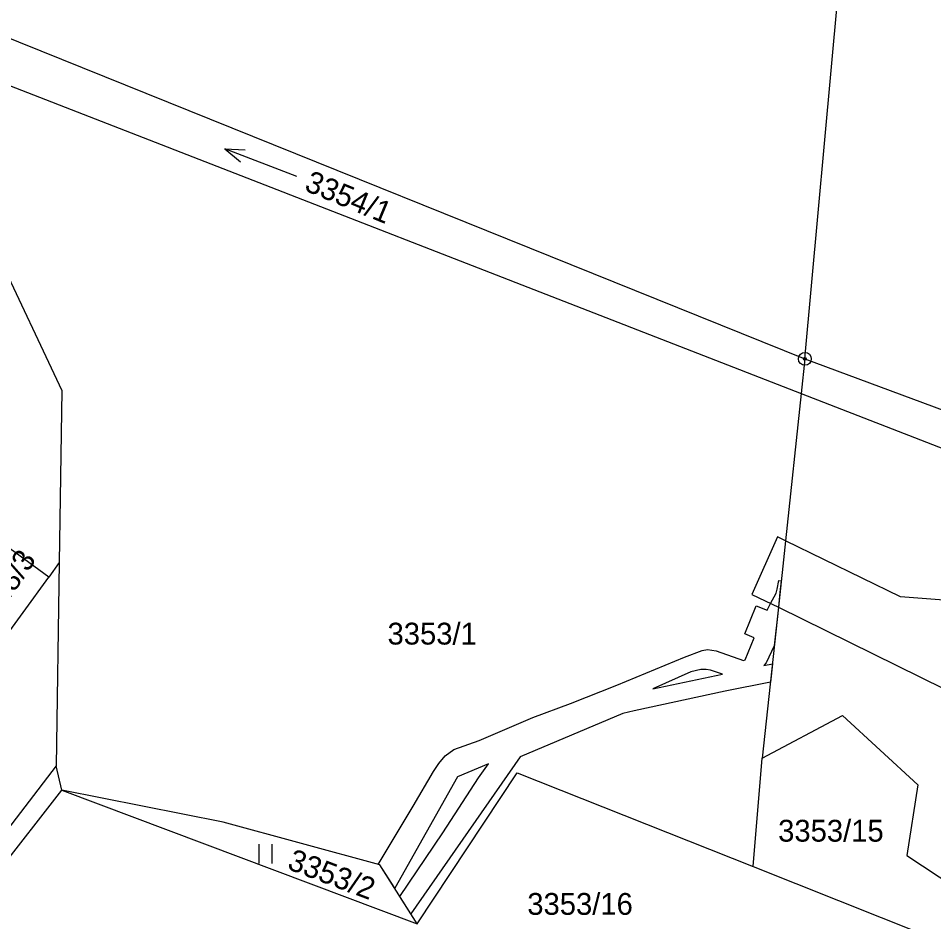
# Model space of a CAD drawing. Extents: x -755819 to -753140, y -1169796 to -1166000.
# Drawn here: x -754380.1 to -754308.9, y -1168719.7 to -1168649.4 of the extents above; entities that cross this region are included whole.
import ezdxf

# ---------------------------------------------------------------- set-up
doc = ezdxf.new("R2010")
doc.units = 0
for name, color, linetype in [('Vrstva 1', 7, 'Continuous'), ('Vrstva 18', 7, 'Continuous'), ('Vrstva 19', 7, 'Continuous'), ('Vrstva 24', 7, 'Continuous'), ('Vrstva 25', 7, 'Continuous'), ('Vrstva 27', 7, 'Continuous'), ('Vrstva 4', 7, 'Continuous'), ('Vrstva 6', 7, 'Continuous')]:
    doc.layers.add(name, color=color, linetype=linetype)

msp = doc.modelspace()

# ---------------------------------------------------------------- linework, layer by layer
at = {"layer": 'Vrstva 1'}
for p, q in [((-754318.9, -1168675.9), (-754314.8, -1168630.9)), ((-754393.41, -1168645.86), (-754318.9, -1168675.9)), ((-754386.33, -1168652.46), (-754319.19, -1168678.59)), ((-754382.51, -1168666.14), (-754376.74, -1168678.36)), ((-754318.9, -1168675.9), (-754299.63, -1168683.07)), ((-754376.74, -1168678.36), (-754376.95, -1168691.77)), ((-754319.19, -1168678.59), (-754296.77, -1168687.31)), ((-754377.77, -1168692.9), (-754381.55, -1168690.12)), ((-754376.95, -1168691.77), (-754377.77, -1168692.9)), ((-754376.95, -1168691.77), (-754377.2, -1168707.6)), ((-754382.58, -1168699.52), (-754377.77, -1168692.9)), ((-754377.2, -1168707.6), (-754395.05, -1168730.8)), ((-754376.74, -1168709.5), (-754377.2, -1168707.6)), ((-754349.08, -1168719.89), (-754341.3, -1168708.14)), ((-754341.3, -1168708.14), (-754322.94, -1168715.43)), ((-754376.74, -1168709.5), (-754349.08, -1168719.89)), ((-754322.94, -1168715.43), (-754309.63, -1168720.72))]:
    msp.add_line(p, q, dxfattribs=at)
at = {"layer": 'Vrstva 24'}
for radius in [0.5, 0.1]:
    msp.add_circle((-754318.9, -1168675.9), radius, dxfattribs=at)
at = {"layer": 'Vrstva 25'}
for p, q in [((-754361.38, -1168715.19), (-754361.38, -1168713.69)), ((-754360.38, -1168715.19), (-754360.38, -1168713.69))]:
    msp.add_line(p, q, dxfattribs=at)
for points in [[(-754358.454, -1168661.707), (-754364.046, -1168659.533), (-754362.829, -1168660.543)], [(-754364.046, -1168659.533), (-754362.467, -1168659.611)]]:
    msp.add_lwpolyline(points, dxfattribs=at)
at = {"layer": 'Vrstva 27'}
for p, q in [((-754321.06, -1168693.84), (-754320.92, -1168693.16)), ((-754320.92, -1168693.16), (-754320.74, -1168693.18)), ((-754320.74, -1168693.18), (-754320.84, -1168694.1)), ((-754321.57, -1168694.95), (-754321.14, -1168694.15)), ((-754321.14, -1168694.15), (-754321.06, -1168693.84)), ((-754320.84, -1168694.1), (-754320.96, -1168695.25)), ((-754323.58, -1168697.31), (-754322.7, -1168695.13)), ((-754322.7, -1168695.13), (-754321.85, -1168695.47)), ((-754321.85, -1168695.47), (-754321.57, -1168694.95)), ((-754320.96, -1168695.25), (-754321.28, -1168698.26)), ((-754322.84, -1168697.62), (-754323.58, -1168697.31)), ((-754323.56, -1168699.35), (-754322.84, -1168697.62)), ((-754328.28, -1168699.12), (-754326.91, -1168698.61)), ((-754326.91, -1168698.61), (-754326.47, -1168698.54)), ((-754326.47, -1168698.54), (-754325.8, -1168698.65)), ((-754325.8, -1168698.65), (-754323.67, -1168699.39)), ((-754321.28, -1168698.26), (-754321.92, -1168699.57)), ((-754333.55, -1168701.3), (-754328.28, -1168699.12)), ((-754323.67, -1168699.39), (-754323.56, -1168699.35)), ((-754327.01, -1168700.09), (-754327.77, -1168700.28)), ((-754326.59, -1168700.08), (-754327.01, -1168700.09)), ((-754326.25, -1168700.15), (-754326.59, -1168700.08)), ((-754325.32, -1168700.45), (-754326.25, -1168700.15)), ((-754321.92, -1168699.57), (-754322.1, -1168699.79)), ((-754322.1, -1168699.79), (-754321.43, -1168699.66)), ((-754321.43, -1168699.66), (-754321.59, -1168701.08)), ((-754327.77, -1168700.28), (-754330.74, -1168701.61)), ((-754330.74, -1168701.61), (-754325.32, -1168700.45)), ((-754337.14, -1168702.73), (-754333.55, -1168701.3)), ((-754321.59, -1168701.08), (-754325.1, -1168701.79)), ((-754325.1, -1168701.79), (-754332.2, -1168703.31)), ((-754340.09, -1168703.82), (-754337.14, -1168702.73)), ((-754333.07, -1168703.53), (-754341.06, -1168706.9)), ((-754332.2, -1168703.31), (-754333.07, -1168703.53)), ((-754344.25, -1168705.61), (-754340.09, -1168703.82)), ((-754346.24, -1168706.32), (-754344.25, -1168705.61)), ((-754346.9, -1168706.82), (-754346.24, -1168706.32)), ((-754341.06, -1168706.9), (-754349.57, -1168719.13)), ((-754347.41, -1168707.41), (-754346.9, -1168706.82)), ((-754349.4, -1168710.73), (-754347.81, -1168708.03)), ((-754347.81, -1168708.03), (-754347.41, -1168707.41)), ((-754343.54, -1168707.45), (-754345.94, -1168708.46)), ((-754344.3, -1168708.52), (-754343.54, -1168707.45)), ((-754345.94, -1168708.46), (-754350.83, -1168717.13)), ((-754347.09, -1168712.81), (-754344.3, -1168708.52)), ((-754352.11, -1168715.27), (-754349.4, -1168710.73)), ((-754350.44, -1168717.76), (-754347.09, -1168712.81)), ((-754352, -1168715.3), (-754352.11, -1168715.27)), ((-754350.83, -1168717.13), (-754352, -1168715.3)), ((-754349.57, -1168719.13), (-754350.44, -1168717.76))]:
    msp.add_line(p, q, dxfattribs=at)
at = {"layer": 'Vrstva 4'}
for p, q in [((-754321.03, -1168689.76), (-754323.02, -1168694.24)), ((-754320.41, -1168690.06), (-754321.03, -1168689.76)), ((-754311.47, -1168694.43), (-754320.41, -1168690.06)), ((-754323.02, -1168694.24), (-754320.96, -1168695.25)), ((-754307.4, -1168694.75), (-754311.47, -1168694.43)), ((-754320.96, -1168695.25), (-754308.06, -1168701.59)), ((-754394.02, -1168731.56), (-754376.74, -1168709.5))]:
    msp.add_line(p, q, dxfattribs=at)
at = {"layer": 'Vrstva 6'}
for p, q in [((-754318.9, -1168675.9), (-754319.19, -1168678.59)), ((-754319.19, -1168678.59), (-754320.41, -1168690.06)), ((-754320.41, -1168690.06), (-754320.96, -1168695.25)), ((-754320.96, -1168695.25), (-754322.22, -1168707)), ((-754322.22, -1168707), (-754315.98, -1168703.68)), ((-754315.98, -1168703.68), (-754310.11, -1168709.07)), ((-754322.94, -1168715.43), (-754322.22, -1168707)), ((-754364.18, -1168711.99), (-754376.74, -1168709.5)), ((-754310.11, -1168709.07), (-754310.97, -1168714.57)), ((-754352, -1168715.3), (-754364.18, -1168711.99)), ((-754310.97, -1168714.57), (-754305.06, -1168718.49)), ((-754349.08, -1168719.89), (-754352, -1168715.3))]:
    msp.add_line(p, q, dxfattribs=at)

# ---------------------------------------------------------------- texts
at = {"layer": 'Vrstva 18'}
for s, rotation, p in [('3354/1', 337.47214, (-754357.951, -1168662.751)), ('3353/2', 339.30561, (-754359.278, -1168715.604))]:
    msp.add_text(s, height=1.7, rotation=rotation, dxfattribs=at).set_placement(p)
for s, p in [('3353/1', (-754351.393, -1168698.15)), ('3353/15', (-754320.983, -1168713.5)), ('3353/16', (-754340.513, -1168719.2))]:
    msp.add_text(s, height=1.7, dxfattribs=at).set_placement(p)
at = {"layer": 'Vrstva 19'}
msp.add_text('3348/3', height=1.7, rotation=55.6915, dxfattribs=at).set_placement((-754382.61, -1168697.268))

doc.saveas('drawing.dxf')
